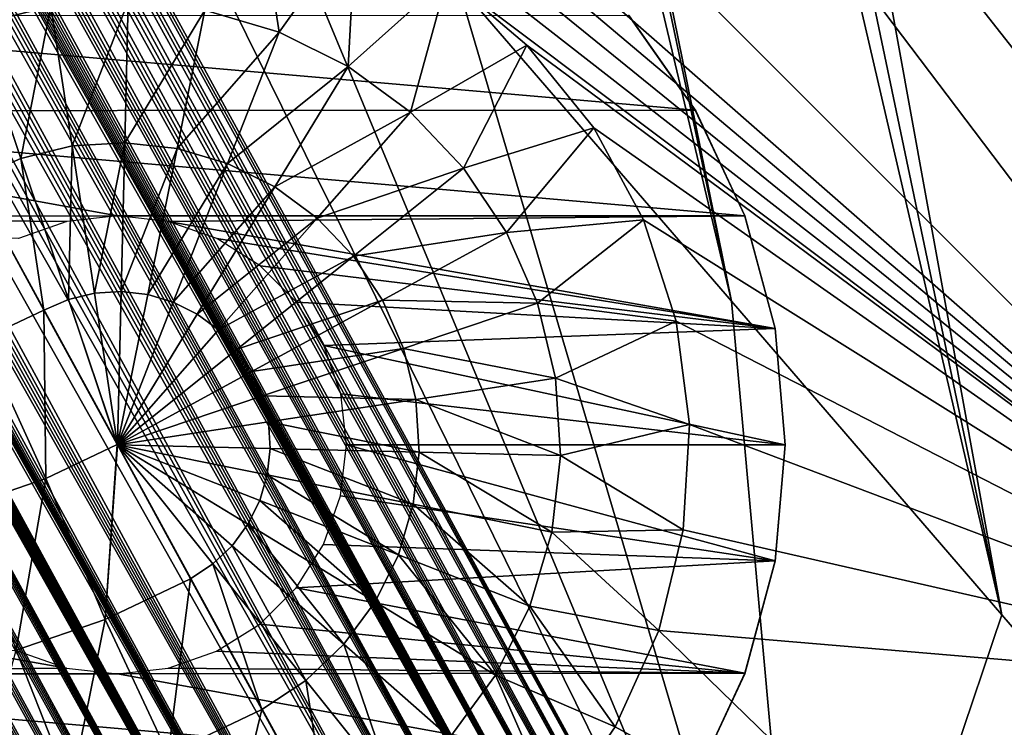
# Model space of a CAD drawing. Header units: millimetres. Extents: x -208 to -25, y 23 to 205.
# Tile 430 of 635: x -134.13 to -131.55, y 144.82 to 146.67. Entities that reach past the tile are written whole.
import ezdxf

# ---------------------------------------------------------------- set-up
doc = ezdxf.new("R2010")
doc.units = ezdxf.units.MM
doc.header["$LTSCALE"] = 65.185185
for name, color, linetype in [('100', 7, 'CONTINUOUS'), ('117', 7, 'CONTINUOUS'), ('133', 7, 'CONTINUOUS'), ('148', 7, 'CONTINUOUS'), ('180', 7, 'CONTINUOUS'), ('182', 7, 'CONTINUOUS'), ('183', 7, 'CONTINUOUS'), ('292', 7, 'CONTINUOUS'), ('293', 7, 'CONTINUOUS'), ('35', 7, 'CONTINUOUS'), ('36', 7, 'CONTINUOUS'), ('37', 7, 'CONTINUOUS'), ('429', 7, 'CONTINUOUS'), ('447', 7, 'CONTINUOUS'), ('484', 7, 'CONTINUOUS')]:
    doc.layers.add(name, color=color, linetype=linetype)

msp = doc.modelspace()

# ---------------------------------------------------------------- linework, layer by layer
at = {"layer": '100', "linetype": 'CONTINUOUS'}
for points in [[(-135.8989, 149.5914, 44.7159), (-135.9268, 149.585, 44.7841), (-132.6695, 143.8037, -168.7054), (-135.8989, 149.5914, 44.7159)], [(-135.8716, 149.5962, 44.638), (-135.8989, 149.5914, 44.7159), (-132.6695, 143.8037, -168.7054), (-135.8716, 149.5962, 44.638)], [(-135.8454, 149.5996, 44.5538), (-135.8716, 149.5962, 44.638), (-132.6695, 143.8037, -168.7054), (-135.8454, 149.5996, 44.5538)], [(-135.8222, 149.6015, 44.4719), (-135.8454, 149.5996, 44.5538), (-132.6695, 143.8037, -168.7054), (-135.8222, 149.6015, 44.4719)], [(-135.7956, 149.6026, 44.3684), (-135.8222, 149.6015, 44.4719), (-132.5644, 143.8172, -168.6448), (-135.7956, 149.6026, 44.3684)], [(-132.5644, 143.8172, -168.6448), (-135.8222, 149.6015, 44.4719), (-132.6695, 143.8037, -168.7054), (-132.5644, 143.8172, -168.6448)], [(-135.7725, 149.6025, 44.2716), (-135.7956, 149.6026, 44.3684), (-132.5644, 143.8172, -168.6448), (-135.7725, 149.6025, 44.2716)], [(-135.7515, 149.6017, 44.1776), (-135.7725, 149.6025, 44.2716), (-132.5644, 143.8172, -168.6448), (-135.7515, 149.6017, 44.1776)], [(-135.7311, 149.6003, 44.0805), (-135.7515, 149.6017, 44.1776), (-132.5644, 143.8172, -168.6448), (-135.7311, 149.6003, 44.0805)], [(-135.7098, 149.5981, 43.9744), (-135.7311, 149.6003, 44.0805), (-132.463, 143.8155, -168.5676), (-135.7098, 149.5981, 43.9744)], [(-132.463, 143.8155, -168.5676), (-135.7311, 149.6003, 44.0805), (-132.5644, 143.8172, -168.6448), (-132.463, 143.8155, -168.5676)], [(-135.6986, 149.5966, 43.9162), (-135.7098, 149.5981, 43.9744), (-132.463, 143.8155, -168.5676), (-135.6986, 149.5966, 43.9162)], [(-135.6867, 149.5949, 43.8535), (-135.6986, 149.5966, 43.9162), (-132.463, 143.8155, -168.5676), (-135.6867, 149.5949, 43.8535)], [(-135.6742, 149.5929, 43.7852), (-135.6867, 149.5949, 43.8535), (-132.463, 143.8155, -168.5676), (-135.6742, 149.5929, 43.7852)], [(-135.6608, 149.5904, 43.7099), (-135.6742, 149.5929, 43.7852), (-132.463, 143.8155, -168.5676), (-135.6608, 149.5904, 43.7099)], [(-135.6462, 149.5874, 43.6258), (-135.6608, 149.5904, 43.7099), (-132.463, 143.8155, -168.5676), (-135.6462, 149.5874, 43.6258)], [(-135.6303, 149.5837, 43.5309), (-135.6462, 149.5874, 43.6258), (-132.463, 143.8155, -168.5676), (-135.6303, 149.5837, 43.5309)], [(-135.9965, 149.5615, 44.8947), (-136.0447, 149.5384, 44.92), (-132.7731, 143.7743, -168.7417), (-135.9965, 149.5615, 44.8947)], [(-135.9577, 149.5759, 44.8435), (-135.9965, 149.5615, 44.8947), (-132.7731, 143.7743, -168.7417), (-135.9577, 149.5759, 44.8435)], [(-135.9268, 149.585, 44.7841), (-135.9577, 149.5759, 44.8435), (-132.7731, 143.7743, -168.7417), (-135.9268, 149.585, 44.7841)], [(-132.6695, 143.8037, -168.7054), (-135.9268, 149.585, 44.7841), (-132.7731, 143.7743, -168.7417), (-132.6695, 143.8037, -168.7054)], [(-135.6127, 149.5793, 43.4223), (-135.6303, 149.5837, 43.5309), (-132.463, 143.8155, -168.5676), (-135.6127, 149.5793, 43.4223)], [(-135.5931, 149.5737, 43.2978), (-135.6127, 149.5793, 43.4223), (-132.463, 143.8155, -168.5676), (-135.5931, 149.5737, 43.2978)], [(-135.5715, 149.567, 43.1555), (-135.5931, 149.5737, 43.2978), (-132.368, 143.8004, -168.4751), (-135.5715, 149.567, 43.1555)], [(-132.368, 143.8004, -168.4751), (-135.5931, 149.5737, 43.2978), (-132.463, 143.8155, -168.5676), (-132.368, 143.8004, -168.4751)], [(-135.5478, 149.5588, 42.9939), (-135.5715, 149.567, 43.1555), (-132.368, 143.8004, -168.4751), (-135.5478, 149.5588, 42.9939)], [(-132.7731, 143.7743, -168.7417), (-136.0447, 149.5384, 44.92), (-132.8736, 143.7324, -168.76), (-132.7731, 143.7743, -168.7417)], [(-135.5222, 149.549, 42.8108), (-135.5478, 149.5588, 42.9939), (-132.368, 143.8004, -168.4751), (-135.5222, 149.549, 42.8108)], [(-135.4943, 149.5373, 42.6039), (-135.5222, 149.549, 42.8108), (-132.368, 143.8004, -168.4751), (-135.4943, 149.5373, 42.6039)], [(-135.4643, 149.5232, 42.3703), (-135.4943, 149.5373, 42.6039), (-132.2795, 143.7735, -168.3725), (-135.4643, 149.5232, 42.3703)], [(-132.2795, 143.7735, -168.3725), (-135.4943, 149.5373, 42.6039), (-132.368, 143.8004, -168.4751), (-132.2795, 143.7735, -168.3725)], [(-135.432, 149.5066, 42.1067), (-135.4643, 149.5232, 42.3703), (-132.2795, 143.7735, -168.3725), (-135.432, 149.5066, 42.1067)], [(-135.3972, 149.4869, 41.8096), (-135.432, 149.5066, 42.1067), (-132.2795, 143.7735, -168.3725), (-135.3972, 149.4869, 41.8096)], [(-135.3601, 149.4636, 41.4753), (-135.3972, 149.4869, 41.8096), (-132.1982, 143.7362, -168.2598), (-135.3601, 149.4636, 41.4753)], [(-132.1982, 143.7362, -168.2598), (-135.3972, 149.4869, 41.8096), (-132.2795, 143.7735, -168.3725), (-132.1982, 143.7362, -168.2598)], [(-135.3207, 149.4364, 41.1001), (-135.3601, 149.4636, 41.4753), (-132.1982, 143.7362, -168.2598), (-135.3207, 149.4364, 41.1001)], [(-135.2786, 149.4042, 40.6764), (-135.3207, 149.4364, 41.1001), (-132.1982, 143.7362, -168.2598), (-135.2786, 149.4042, 40.6764)], [(-135.2364, 149.3685, 40.2254), (-135.2786, 149.4042, 40.6764), (-132.1222, 143.6881, -168.1369), (-135.2364, 149.3685, 40.2254)], [(-132.1222, 143.6881, -168.1369), (-135.2786, 149.4042, 40.6764), (-132.1982, 143.7362, -168.2598), (-132.1222, 143.6881, -168.1369)], [(-135.1981, 149.3328, 39.7911), (-135.2364, 149.3685, 40.2254), (-132.1222, 143.6881, -168.1369), (-135.1981, 149.3328, 39.7911)], [(-135.164, 149.2982, 39.3821), (-135.1981, 149.3328, 39.7911), (-132.0536, 143.63, -168.0037), (-135.164, 149.2982, 39.3821)], [(-132.0536, 143.63, -168.0037), (-135.1981, 149.3328, 39.7911), (-132.1222, 143.6881, -168.1369), (-132.0536, 143.63, -168.0037)], [(-135.1246, 149.2547, 38.8826), (-135.164, 149.2982, 39.3821), (-132.0536, 143.63, -168.0037), (-135.1246, 149.2547, 38.8826)]]:
    msp.add_3dface(points, dxfattribs=at)
at = {"layer": '117', "linetype": 'CONTINUOUS'}
for points in [[(-133.6422, 146.6967, -168.9736), (-133.5053, 147.0119, -168.76), (-133.4479, 146.6395, -168.9736), (-133.6422, 146.6967, -168.9736)], [(-133.5053, 147.0119, -168.76), (-133.2468, 146.9209, -168.76), (-133.4479, 146.6395, -168.9736), (-133.5053, 147.0119, -168.76)], [(-134.2426, 146.6589, -168.9734), (-134.3268, 146.9854, -168.76), (-134.0457, 146.7065, -168.9735), (-134.2426, 146.6589, -168.9734)], [(-133.4479, 146.6395, -168.9736), (-133.2468, 146.9209, -168.76), (-133.2666, 146.5494, -168.9737), (-133.4479, 146.6395, -168.9736)], [(-133.2468, 146.9209, -168.76), (-133.0061, 146.7826, -168.76), (-133.2666, 146.5494, -168.9737), (-133.2468, 146.9209, -168.76)], [(-133.2666, 146.5494, -168.9737), (-133.0061, 146.7826, -168.76), (-133.1036, 146.4293, -168.9738), (-133.2666, 146.5494, -168.9737)], [(-133.0061, 146.7826, -168.76), (-132.7985, 146.605, -168.76), (-133.1036, 146.4293, -168.9738), (-133.0061, 146.7826, -168.76)], [(-134.2426, 146.6589, -168.9734), (-134.0457, 146.7065, -168.9735), (-134.1244, 146.3083, -169.1311), (-134.2426, 146.6589, -168.9734)], [(-134.1244, 146.3083, -169.1311), (-134.0457, 146.7065, -168.9735), (-133.9902, 146.3408, -169.1312), (-134.1244, 146.3083, -169.1311)], [(-134.0457, 146.7065, -168.9735), (-133.8435, 146.7192, -168.9735), (-133.9902, 146.3408, -169.1312), (-134.0457, 146.7065, -168.9735)], [(-133.9902, 146.3408, -169.1312), (-133.8435, 146.7192, -168.9735), (-133.8523, 146.3494, -169.1312), (-133.9902, 146.3408, -169.1312)], [(-133.8435, 146.7192, -168.9735), (-133.6422, 146.6967, -168.9736), (-133.8523, 146.3494, -169.1312), (-133.8435, 146.7192, -168.9735)], [(-133.8523, 146.3494, -169.1312), (-133.6422, 146.6967, -168.9736), (-133.7151, 146.3339, -169.1312), (-133.8523, 146.3494, -169.1312)], [(-133.6422, 146.6967, -168.9736), (-133.4479, 146.6395, -168.9736), (-133.7151, 146.3339, -169.1312), (-133.6422, 146.6967, -168.9736)], [(-134.251, 146.2531, -169.1311), (-134.2426, 146.6589, -168.9734), (-134.1244, 146.3083, -169.1311), (-134.251, 146.2531, -169.1311)], [(-133.7151, 146.3339, -169.1312), (-133.4479, 146.6395, -168.9736), (-133.5827, 146.2949, -169.1313), (-133.7151, 146.3339, -169.1312)], [(-133.4479, 146.6395, -168.9736), (-133.2666, 146.5494, -168.9737), (-133.5827, 146.2949, -169.1313), (-133.4479, 146.6395, -168.9736)], [(-133.1036, 146.4293, -168.9738), (-132.7985, 146.605, -168.76), (-132.964, 146.2827, -168.9738), (-133.1036, 146.4293, -168.9738)], [(-132.7985, 146.605, -168.76), (-132.6228, 146.3882, -168.76), (-132.964, 146.2827, -168.9738), (-132.7985, 146.605, -168.76)], [(-133.5827, 146.2949, -169.1313), (-133.2666, 146.5494, -168.9737), (-133.4591, 146.2335, -169.1313), (-133.5827, 146.2949, -169.1313)], [(-133.2666, 146.5494, -168.9737), (-133.1036, 146.4293, -168.9738), (-133.4591, 146.2335, -169.1313), (-133.2666, 146.5494, -168.9737)], [(-133.4591, 146.2335, -169.1313), (-133.1036, 146.4293, -168.9738), (-133.3481, 146.1516, -169.1314), (-133.4591, 146.2335, -169.1313)], [(-133.1036, 146.4293, -168.9738), (-132.964, 146.2827, -168.9738), (-133.3481, 146.1516, -169.1314), (-133.1036, 146.4293, -168.9738)], [(-132.964, 146.2827, -168.9738), (-132.6228, 146.3882, -168.76), (-132.8519, 146.114, -168.9739), (-132.964, 146.2827, -168.9738)], [(-132.6228, 146.3882, -168.76), (-132.4928, 146.1476, -168.76), (-132.8519, 146.114, -168.9739), (-132.6228, 146.3882, -168.76)], [(-133.9996, 145.9384, -169.2275), (-134.1244, 146.3083, -169.1311), (-133.9902, 146.3408, -169.1312), (-133.9996, 145.9384, -169.2275)], [(-133.9315, 145.9547, -169.2275), (-133.9996, 145.9384, -169.2275), (-133.9902, 146.3408, -169.1312), (-133.9315, 145.9547, -169.2275)], [(-133.9315, 145.9547, -169.2275), (-133.9902, 146.3408, -169.1312), (-133.8523, 146.3494, -169.1312), (-133.9315, 145.9547, -169.2275)], [(-133.8616, 145.959, -169.2275), (-133.9315, 145.9547, -169.2275), (-133.8523, 146.3494, -169.1312), (-133.8616, 145.959, -169.2275)], [(-133.8616, 145.959, -169.2275), (-133.8523, 146.3494, -169.1312), (-133.7151, 146.3339, -169.1312), (-133.8616, 145.959, -169.2275)], [(-133.7921, 145.9511, -169.2275), (-133.8616, 145.959, -169.2275), (-133.7151, 146.3339, -169.1312), (-133.7921, 145.9511, -169.2275)], [(-133.7921, 145.9511, -169.2275), (-133.7151, 146.3339, -169.1312), (-133.5827, 146.2949, -169.1313), (-133.7921, 145.9511, -169.2275)], [(-134.0639, 145.9104, -169.2275), (-134.251, 146.2531, -169.1311), (-134.1244, 146.3083, -169.1311), (-134.0639, 145.9104, -169.2275)], [(-133.9996, 145.9384, -169.2275), (-134.0639, 145.9104, -169.2275), (-134.1244, 146.3083, -169.1311), (-133.9996, 145.9384, -169.2275)], [(-133.725, 145.9313, -169.2276), (-133.7921, 145.9511, -169.2275), (-133.5827, 146.2949, -169.1313), (-133.725, 145.9313, -169.2276)], [(-133.725, 145.9313, -169.2276), (-133.5827, 146.2949, -169.1313), (-133.4591, 146.2335, -169.1313), (-133.725, 145.9313, -169.2276)], [(-133.3481, 146.1516, -169.1314), (-132.964, 146.2827, -168.9738), (-133.253, 146.0517, -169.1314), (-133.3481, 146.1516, -169.1314)], [(-132.964, 146.2827, -168.9738), (-132.8519, 146.114, -168.9739), (-133.253, 146.0517, -169.1314), (-132.964, 146.2827, -168.9738)], [(-133.6624, 145.9001, -169.2276), (-133.725, 145.9313, -169.2276), (-133.4591, 146.2335, -169.1313), (-133.6624, 145.9001, -169.2276)], [(-133.6624, 145.9001, -169.2276), (-133.4591, 146.2335, -169.1313), (-133.3481, 146.1516, -169.1314), (-133.6624, 145.9001, -169.2276)], [(-133.6061, 145.8585, -169.2276), (-133.6624, 145.9001, -169.2276), (-133.3481, 146.1516, -169.1314), (-133.6061, 145.8585, -169.2276)], [(-133.6061, 145.8585, -169.2276), (-133.3481, 146.1516, -169.1314), (-133.253, 146.0517, -169.1314), (-133.6061, 145.8585, -169.2276)], [(-132.8519, 146.114, -168.9739), (-132.4928, 146.1476, -168.76), (-132.7709, 145.9285, -168.974), (-132.8519, 146.114, -168.9739)], [(-132.4928, 146.1476, -168.76), (-132.4074, 145.8815, -168.76), (-132.7709, 145.9285, -168.974), (-132.4928, 146.1476, -168.76)], [(-133.253, 146.0517, -169.1314), (-132.8519, 146.114, -168.9739), (-133.1767, 145.9367, -169.1315), (-133.253, 146.0517, -169.1314)], [(-132.8519, 146.114, -168.9739), (-132.7709, 145.9285, -168.974), (-133.1767, 145.9367, -169.1315), (-132.8519, 146.114, -168.9739)], [(-133.558, 145.8079, -169.2276), (-133.6061, 145.8585, -169.2276), (-133.253, 146.0517, -169.1314), (-133.558, 145.8079, -169.2276)], [(-133.558, 145.8079, -169.2276), (-133.253, 146.0517, -169.1314), (-133.1767, 145.9367, -169.1315), (-133.558, 145.8079, -169.2276)], [(-133.9315, 145.9547, -169.2275), (-133.8712, 145.5575, -169.26), (-133.9996, 145.9384, -169.2275), (-133.9315, 145.9547, -169.2275)], [(-133.8616, 145.959, -169.2275), (-133.8712, 145.5575, -169.26), (-133.9315, 145.9547, -169.2275), (-133.8616, 145.959, -169.2275)], [(-133.7921, 145.9511, -169.2275), (-133.8712, 145.5575, -169.26), (-133.8616, 145.959, -169.2275), (-133.7921, 145.9511, -169.2275)], [(-133.725, 145.9313, -169.2276), (-133.8712, 145.5575, -169.26), (-133.7921, 145.9511, -169.2275), (-133.725, 145.9313, -169.2276)], [(-134.0639, 145.9104, -169.2275), (-133.9996, 145.9384, -169.2275), (-133.8718, 145.5586, -169.26), (-134.0639, 145.9104, -169.2275)], [(-133.9996, 145.9384, -169.2275), (-133.8712, 145.5575, -169.26), (-133.8718, 145.5586, -169.26), (-133.9996, 145.9384, -169.2275)], [(-133.6624, 145.9001, -169.2276), (-133.8712, 145.5575, -169.26), (-133.725, 145.9313, -169.2276), (-133.6624, 145.9001, -169.2276)], [(-133.5194, 145.7496, -169.2277), (-133.558, 145.8079, -169.2276), (-133.1767, 145.9367, -169.1315), (-133.5194, 145.7496, -169.2277)], [(-133.5194, 145.7496, -169.2277), (-133.1767, 145.9367, -169.1315), (-133.1215, 145.8103, -169.1315), (-133.5194, 145.7496, -169.2277)], [(-133.1767, 145.9367, -169.1315), (-132.7709, 145.9285, -168.974), (-133.1215, 145.8103, -169.1315), (-133.1767, 145.9367, -169.1315)], [(-132.7709, 145.9285, -168.974), (-132.7233, 145.7318, -168.974), (-133.1215, 145.8103, -169.1315), (-132.7709, 145.9285, -168.974)], [(-132.7709, 145.9285, -168.974), (-132.4074, 145.8815, -168.76), (-132.7233, 145.7318, -168.974), (-132.7709, 145.9285, -168.974)], [(-133.6061, 145.8585, -169.2276), (-133.8712, 145.5575, -169.26), (-133.6624, 145.9001, -169.2276), (-133.6061, 145.8585, -169.2276)], [(-132.4074, 145.8815, -168.76), (-132.3723, 145.611, -168.76), (-132.7233, 145.7318, -168.974), (-132.4074, 145.8815, -168.76)], [(-133.558, 145.8079, -169.2276), (-133.8712, 145.5575, -169.26), (-133.6061, 145.8585, -169.2276), (-133.558, 145.8079, -169.2276)], [(-133.5194, 145.7496, -169.2277), (-133.8712, 145.5575, -169.26), (-133.558, 145.8079, -169.2276), (-133.5194, 145.7496, -169.2277)], [(-133.4915, 145.6855, -169.2277), (-133.5194, 145.7496, -169.2277), (-133.1215, 145.8103, -169.1315), (-133.4915, 145.6855, -169.2277)], [(-133.4915, 145.6855, -169.2277), (-133.1215, 145.8103, -169.1315), (-133.0891, 145.6763, -169.1315), (-133.4915, 145.6855, -169.2277)], [(-133.1215, 145.8103, -169.1315), (-132.7233, 145.7318, -168.974), (-133.0891, 145.6763, -169.1315), (-133.1215, 145.8103, -169.1315)], [(-133.4915, 145.6855, -169.2277), (-133.8712, 145.5575, -169.26), (-133.5194, 145.7496, -169.2277), (-133.4915, 145.6855, -169.2277)], [(-132.7233, 145.7318, -168.974), (-132.7106, 145.5298, -168.9741), (-133.0891, 145.6763, -169.1315), (-132.7233, 145.7318, -168.974)], [(-132.7233, 145.7318, -168.974), (-132.3723, 145.611, -168.76), (-132.7106, 145.5298, -168.9741), (-132.7233, 145.7318, -168.974)], [(-133.4752, 145.6176, -169.2277), (-133.8712, 145.5575, -169.26), (-133.4915, 145.6855, -169.2277), (-133.4752, 145.6176, -169.2277)], [(-133.4752, 145.6176, -169.2277), (-133.4915, 145.6855, -169.2277), (-133.0891, 145.6763, -169.1315), (-133.4752, 145.6176, -169.2277)], [(-133.4752, 145.6176, -169.2277), (-133.0891, 145.6763, -169.1315), (-133.0805, 145.5387, -169.1316), (-133.4752, 145.6176, -169.2277)], [(-133.0891, 145.6763, -169.1315), (-132.7106, 145.5298, -168.9741), (-133.0805, 145.5387, -169.1316), (-133.0891, 145.6763, -169.1315)], [(-133.4709, 145.548, -169.2277), (-133.8712, 145.5575, -169.26), (-133.4752, 145.6176, -169.2277), (-133.4709, 145.548, -169.2277)], [(-133.4709, 145.548, -169.2277), (-133.4752, 145.6176, -169.2277), (-133.0805, 145.5387, -169.1316), (-133.4709, 145.548, -169.2277)], [(-132.3723, 145.611, -168.76), (-132.3883, 145.3351, -168.76), (-132.7106, 145.5298, -168.9741), (-132.3723, 145.611, -168.76)], [(-133.6797, 145.2067, -169.2278), (-133.8712, 145.5575, -169.26), (-133.6216, 145.2452, -169.2278), (-133.6797, 145.2067, -169.2278)], [(-133.6216, 145.2452, -169.2278), (-133.8712, 145.5575, -169.26), (-133.5711, 145.2932, -169.2278), (-133.6216, 145.2452, -169.2278)], [(-133.5711, 145.2932, -169.2278), (-133.8712, 145.5575, -169.26), (-133.5296, 145.3493, -169.2278), (-133.5711, 145.2932, -169.2278)], [(-133.5296, 145.3493, -169.2278), (-133.8712, 145.5575, -169.26), (-133.4985, 145.4117, -169.2278), (-133.5296, 145.3493, -169.2278)], [(-133.4985, 145.4117, -169.2278), (-133.8712, 145.5575, -169.26), (-133.4787, 145.4786, -169.2277), (-133.4985, 145.4117, -169.2278)], [(-133.4787, 145.4786, -169.2277), (-133.8712, 145.5575, -169.26), (-133.4709, 145.548, -169.2277), (-133.4787, 145.4786, -169.2277)], [(-133.4787, 145.4786, -169.2277), (-133.4709, 145.548, -169.2277), (-133.0959, 145.4017, -169.1316), (-133.4787, 145.4786, -169.2277)], [(-133.4709, 145.548, -169.2277), (-133.0805, 145.5387, -169.1316), (-133.0959, 145.4017, -169.1316), (-133.4709, 145.548, -169.2277)], [(-133.0805, 145.5387, -169.1316), (-132.7331, 145.3287, -168.9741), (-133.0959, 145.4017, -169.1316), (-133.0805, 145.5387, -169.1316)], [(-132.7106, 145.5298, -168.9741), (-132.7331, 145.3287, -168.9741), (-133.0805, 145.5387, -169.1316), (-132.7106, 145.5298, -168.9741)], [(-132.7106, 145.5298, -168.9741), (-132.3883, 145.3351, -168.76), (-132.7331, 145.3287, -168.9741), (-132.7106, 145.5298, -168.9741)], [(-133.4985, 145.4117, -169.2278), (-133.4787, 145.4786, -169.2277), (-133.1349, 145.2694, -169.1317), (-133.4985, 145.4117, -169.2278)], [(-133.4787, 145.4786, -169.2277), (-133.0959, 145.4017, -169.1316), (-133.1349, 145.2694, -169.1317), (-133.4787, 145.4786, -169.2277)], [(-133.5296, 145.3493, -169.2278), (-133.4985, 145.4117, -169.2278), (-133.1962, 145.146, -169.1317), (-133.5296, 145.3493, -169.2278)], [(-133.4985, 145.4117, -169.2278), (-133.1349, 145.2694, -169.1317), (-133.1962, 145.146, -169.1317), (-133.4985, 145.4117, -169.2278)], [(-133.0959, 145.4017, -169.1316), (-132.7903, 145.1346, -168.9742), (-133.1349, 145.2694, -169.1317), (-133.0959, 145.4017, -169.1316)], [(-132.7331, 145.3287, -168.9741), (-132.7903, 145.1346, -168.9742), (-133.0959, 145.4017, -169.1316), (-132.7331, 145.3287, -168.9741)], [(-133.5711, 145.2932, -169.2278), (-133.5296, 145.3493, -169.2278), (-133.278, 145.0351, -169.1318), (-133.5711, 145.2932, -169.2278)], [(-133.5296, 145.3493, -169.2278), (-133.1962, 145.146, -169.1317), (-133.278, 145.0351, -169.1318), (-133.5296, 145.3493, -169.2278)], [(-132.3883, 145.3351, -168.76), (-132.4526, 145.0707, -168.76), (-132.7331, 145.3287, -168.9741), (-132.3883, 145.3351, -168.76)], [(-132.7331, 145.3287, -168.9741), (-132.4526, 145.0707, -168.76), (-132.7903, 145.1346, -168.9742), (-132.7331, 145.3287, -168.9741)], [(-133.6216, 145.2452, -169.2278), (-133.5711, 145.2932, -169.2278), (-133.3778, 144.9402, -169.1318), (-133.6216, 145.2452, -169.2278)], [(-133.5711, 145.2932, -169.2278), (-133.278, 145.0351, -169.1318), (-133.3778, 144.9402, -169.1318), (-133.5711, 145.2932, -169.2278)], [(-133.1349, 145.2694, -169.1317), (-132.8802, 144.9534, -168.9743), (-133.1962, 145.146, -169.1317), (-133.1349, 145.2694, -169.1317)], [(-132.7903, 145.1346, -168.9742), (-132.8802, 144.9534, -168.9743), (-133.1349, 145.2694, -169.1317), (-132.7903, 145.1346, -168.9742)], [(-133.6797, 145.2067, -169.2278), (-133.6216, 145.2452, -169.2278), (-133.4925, 144.864, -169.1318), (-133.6797, 145.2067, -169.2278)], [(-133.4925, 144.864, -169.1318), (-133.6216, 145.2452, -169.2278), (-133.3778, 144.9402, -169.1318), (-133.4925, 144.864, -169.1318)], [(-133.1962, 145.146, -169.1317), (-133.0003, 144.7906, -168.9743), (-133.278, 145.0351, -169.1318), (-133.1962, 145.146, -169.1317)], [(-132.8802, 144.9534, -168.9743), (-133.0003, 144.7906, -168.9743), (-133.1962, 145.146, -169.1317), (-132.8802, 144.9534, -168.9743)], [(-132.7903, 145.1346, -168.9742), (-132.5666, 144.8185, -168.76), (-132.8802, 144.9534, -168.9743), (-132.7903, 145.1346, -168.9742)], [(-132.4526, 145.0707, -168.76), (-132.5666, 144.8185, -168.76), (-132.7903, 145.1346, -168.9742), (-132.4526, 145.0707, -168.76)], [(-133.278, 145.0351, -169.1318), (-133.1467, 144.6511, -168.9744), (-133.3778, 144.9402, -169.1318), (-133.278, 145.0351, -169.1318)], [(-133.0003, 144.7906, -168.9743), (-133.1467, 144.6511, -168.9744), (-133.278, 145.0351, -169.1318), (-133.0003, 144.7906, -168.9743)], [(-132.8802, 144.9534, -168.9743), (-132.7228, 144.5928, -168.76), (-133.0003, 144.7906, -168.9743), (-132.8802, 144.9534, -168.9743)], [(-132.5666, 144.8185, -168.76), (-132.7228, 144.5928, -168.76), (-132.8802, 144.9534, -168.9743), (-132.5666, 144.8185, -168.76)], [(-133.3152, 144.5391, -168.9744), (-133.4925, 144.864, -169.1318), (-133.3778, 144.9402, -169.1318), (-133.3152, 144.5391, -168.9744)], [(-133.1467, 144.6511, -168.9744), (-133.3152, 144.5391, -168.9744), (-133.3778, 144.9402, -169.1318), (-133.1467, 144.6511, -168.9744)]]:
    msp.add_3dface(points, dxfattribs=at)
at = {"layer": '133', "linetype": 'CONTINUOUS'}
msp.add_3dface([(-131.7037, 144.342, -168.76), (-130.5107, 144.9062, -168.76), (-130.1733, 141.7981, -164.0611), (-131.7037, 144.342, -168.76)], dxfattribs=at)
at = {"layer": '148', "linetype": 'CONTINUOUS'}
for points in [[(-134.251, 146.2531, -169.1311), (-134.0639, 145.9104, -169.2275), (-134.2258, 145.8346, -169.2192), (-134.251, 146.2531, -169.1311)], [(-134.0639, 145.9104, -169.2275), (-134.0594, 145.4693, -169.2513), (-134.2258, 145.8346, -169.2192), (-134.0639, 145.9104, -169.2275)], [(-134.0639, 145.9104, -169.2275), (-133.8718, 145.5586, -169.26), (-134.0594, 145.4693, -169.2513), (-134.0639, 145.9104, -169.2275)], [(-134.0594, 145.4693, -169.2513), (-134.2545, 145.402, -169.2255), (-134.2258, 145.8346, -169.2192), (-134.0594, 145.4693, -169.2513)], [(-133.8718, 145.5586, -169.26), (-133.9039, 145.1, -169.2176), (-134.0594, 145.4693, -169.2513), (-133.8718, 145.5586, -169.26)], [(-133.8718, 145.5586, -169.26), (-133.8712, 145.5575, -169.26), (-133.9039, 145.1, -169.2176), (-133.8718, 145.5586, -169.26)], [(-133.8712, 145.5575, -169.26), (-133.6797, 145.2067, -169.2278), (-133.9039, 145.1, -169.2176), (-133.8712, 145.5575, -169.26)], [(-134.0594, 145.4693, -169.2513), (-134.137, 145.0193, -169.1869), (-134.2545, 145.402, -169.2255), (-134.0594, 145.4693, -169.2513)], [(-133.9039, 145.1, -169.2176), (-134.137, 145.0193, -169.1869), (-134.0594, 145.4693, -169.2513), (-133.9039, 145.1, -169.2176)], [(-133.6797, 145.2067, -169.2278), (-133.7381, 144.7464, -169.121), (-133.9039, 145.1, -169.2176), (-133.6797, 145.2067, -169.2278)], [(-133.6797, 145.2067, -169.2278), (-133.4925, 144.864, -169.1318), (-133.7381, 144.7464, -169.121), (-133.6797, 145.2067, -169.2278)], [(-133.9039, 145.1, -169.2176), (-133.9931, 144.6562, -169.0887), (-134.137, 145.0193, -169.1869), (-133.9039, 145.1, -169.2176)], [(-133.7381, 144.7464, -169.121), (-133.9931, 144.6562, -169.0887), (-133.9039, 145.1, -169.2176), (-133.7381, 144.7464, -169.121)], [(-133.9931, 144.6562, -169.0887), (-134.2532, 144.5951, -169.0355), (-134.137, 145.0193, -169.1869), (-133.9931, 144.6562, -169.0887)], [(-133.4925, 144.864, -169.1318), (-133.6041, 144.4021, -168.9608), (-133.7381, 144.7464, -169.121), (-133.4925, 144.864, -169.1318)], [(-133.4925, 144.864, -169.1318), (-133.3152, 144.5391, -168.9744), (-133.6041, 144.4021, -168.9608), (-133.4925, 144.864, -169.1318)]]:
    msp.add_3dface(points, dxfattribs=at)
at = {"layer": '180', "linetype": 'CONTINUOUS'}
for points in [[(-125.6759, 146.586, -13.4178), (-125.6781, 147.6619, -4.3663), (-132.9487, 159.8036, -12.1137), (-125.6759, 146.586, -13.4178)], [(-132.3445, 158.1822, -16.39), (-125.6759, 146.586, -13.4178), (-132.9487, 159.8036, -12.1137), (-132.3445, 158.1822, -16.39)], [(-132.3016, 158.0671, -16.6934), (-125.6759, 146.586, -13.4178), (-132.3445, 158.1822, -16.39), (-132.3016, 158.0671, -16.6934)], [(-131.6527, 156.3282, -21.2749), (-125.6759, 146.586, -13.4178), (-132.3016, 158.0671, -16.6934), (-131.6527, 156.3282, -21.2749)], [(-125.674, 145.5838, -21.8216), (-125.6759, 146.586, -13.4178), (-131.6527, 156.3282, -21.2749), (-125.674, 145.5838, -21.8216)], [(-131.0534, 154.7218, -25.5214), (-125.674, 145.5838, -21.8216), (-131.6527, 156.3282, -21.2749), (-131.0534, 154.7218, -25.5214)]]:
    msp.add_3dface(points, dxfattribs=at)
at = {"layer": '182', "linetype": 'CONTINUOUS'}
for points in [[(-132.8736, 143.7324, -168.76), (-136.0447, 149.5384, 44.92), (-136.1168, 149.4907, 44.8566), (-132.8736, 143.7324, -168.76)], [(-132.965, 143.6695, -168.7416), (-136.1168, 149.4907, 44.8566), (-136.1397, 149.4716, 44.8061), (-132.965, 143.6695, -168.7416)], [(-132.965, 143.6695, -168.7416), (-132.8736, 143.7324, -168.76), (-136.1168, 149.4907, 44.8566), (-132.965, 143.6695, -168.7416)], [(-132.965, 143.6695, -168.7416), (-136.1397, 149.4716, 44.8061), (-136.157, 149.4556, 44.7551), (-132.965, 143.6695, -168.7416)], [(-132.965, 143.6695, -168.7416), (-136.1741, 149.4382, 44.6938), (-136.1903, 149.4202, 44.623), (-132.965, 143.6695, -168.7416)], [(-132.965, 143.6695, -168.7416), (-136.157, 149.4556, 44.7551), (-136.1741, 149.4382, 44.6938), (-132.965, 143.6695, -168.7416)], [(-132.965, 143.6695, -168.7416), (-136.1903, 149.4202, 44.623), (-136.2057, 149.4016, 44.5441), (-132.965, 143.6695, -168.7416)], [(-133.0457, 143.5982, -168.7053), (-136.2194, 149.3836, 44.4634), (-136.2299, 149.3688, 44.3934), (-133.0457, 143.5982, -168.7053)], [(-133.0457, 143.5982, -168.7053), (-136.2057, 149.4016, 44.5441), (-136.2194, 149.3836, 44.4634), (-133.0457, 143.5982, -168.7053)], [(-133.0457, 143.5982, -168.7053), (-132.965, 143.6695, -168.7416), (-136.2057, 149.4016, 44.5441), (-133.0457, 143.5982, -168.7053)], [(-133.0457, 143.5982, -168.7053), (-136.2379, 149.3567, 44.3348), (-136.2449, 149.3457, 44.2793), (-133.0457, 143.5982, -168.7053)], [(-133.0457, 143.5982, -168.7053), (-136.2299, 149.3688, 44.3934), (-136.2379, 149.3567, 44.3348), (-133.0457, 143.5982, -168.7053)], [(-133.0457, 143.5982, -168.7053), (-136.2513, 149.335, 44.2245), (-136.2573, 149.3247, 44.1705), (-133.0457, 143.5982, -168.7053)], [(-133.0457, 143.5982, -168.7053), (-136.2449, 149.3457, 44.2793), (-136.2513, 149.335, 44.2245), (-133.0457, 143.5982, -168.7053)], [(-133.114, 143.5171, -168.6447), (-136.2681, 149.3049, 44.0631), (-136.273, 149.2951, 44.0091), (-133.114, 143.5171, -168.6447)], [(-133.0457, 143.5982, -168.7053), (-136.2573, 149.3247, 44.1705), (-136.2681, 149.3049, 44.0631), (-133.0457, 143.5982, -168.7053)], [(-133.114, 143.5171, -168.6447), (-133.0457, 143.5982, -168.7053), (-136.2681, 149.3049, 44.0631), (-133.114, 143.5171, -168.6447)], [(-133.114, 143.5171, -168.6447), (-136.2778, 149.2854, 43.9542), (-136.2824, 149.2755, 43.8981), (-133.114, 143.5171, -168.6447)], [(-133.114, 143.5171, -168.6447), (-136.273, 149.2951, 44.0091), (-136.2778, 149.2854, 43.9542), (-133.114, 143.5171, -168.6447)], [(-133.114, 143.5171, -168.6447), (-136.2913, 149.2552, 43.7792), (-136.2957, 149.2444, 43.7151), (-133.114, 143.5171, -168.6447)], [(-133.114, 143.5171, -168.6447), (-136.2869, 149.2655, 43.84), (-136.2913, 149.2552, 43.7792), (-133.114, 143.5171, -168.6447)], [(-133.114, 143.5171, -168.6447), (-136.2824, 149.2755, 43.8981), (-136.2869, 149.2655, 43.84), (-133.114, 143.5171, -168.6447)], [(-133.114, 143.5171, -168.6447), (-136.3001, 149.2332, 43.6472), (-136.3045, 149.2213, 43.5743), (-133.114, 143.5171, -168.6447)], [(-133.114, 143.5171, -168.6447), (-136.2957, 149.2444, 43.7151), (-136.3001, 149.2332, 43.6472), (-133.114, 143.5171, -168.6447)], [(-133.114, 143.5171, -168.6447), (-136.309, 149.2086, 43.4954), (-136.3134, 149.1949, 43.4092), (-133.114, 143.5171, -168.6447)], [(-133.114, 143.5171, -168.6447), (-136.3045, 149.2213, 43.5743), (-136.309, 149.2086, 43.4954), (-133.114, 143.5171, -168.6447)], [(-133.1673, 143.4309, -168.5675), (-136.318, 149.18, 43.3141), (-136.3226, 149.1636, 43.2076), (-133.1673, 143.4309, -168.5675)], [(-133.1673, 143.4309, -168.5675), (-136.3134, 149.1949, 43.4092), (-136.318, 149.18, 43.3141), (-133.1673, 143.4309, -168.5675)], [(-133.1673, 143.4309, -168.5675), (-133.114, 143.5171, -168.6447), (-136.3134, 149.1949, 43.4092), (-133.1673, 143.4309, -168.5675)], [(-133.1673, 143.4309, -168.5675), (-136.3226, 149.1636, 43.2076), (-136.3273, 149.1454, 43.0877), (-133.1673, 143.4309, -168.5675)], [(-133.1673, 143.4309, -168.5675), (-136.332, 149.1254, 42.9532), (-136.3365, 149.1033, 42.8029), (-133.1673, 143.4309, -168.5675)], [(-133.1673, 143.4309, -168.5675), (-136.3273, 149.1454, 43.0877), (-136.332, 149.1254, 42.9532), (-133.1673, 143.4309, -168.5675)], [(-133.206, 143.3428, -168.4749), (-136.3365, 149.1033, 42.8029), (-136.3407, 149.0792, 42.6358), (-133.206, 143.3428, -168.4749)], [(-133.206, 143.3428, -168.4749), (-133.1673, 143.4309, -168.5675), (-136.3365, 149.1033, 42.8029), (-133.206, 143.3428, -168.4749)], [(-133.206, 143.3428, -168.4749), (-136.3407, 149.0792, 42.6358), (-136.3445, 149.053, 42.4502), (-133.206, 143.3428, -168.4749)], [(-133.206, 143.3428, -168.4749), (-136.3445, 149.053, 42.4502), (-136.3477, 149.0244, 42.2441), (-133.206, 143.3428, -168.4749)], [(-133.206, 143.3428, -168.4749), (-136.3477, 149.0244, 42.2441), (-136.3502, 148.9932, 42.0156), (-133.206, 143.3428, -168.4749)], [(-133.2312, 143.2538, -168.3724), (-136.3502, 148.9932, 42.0156), (-136.3517, 148.9595, 41.7623), (-133.2312, 143.2538, -168.3724)], [(-133.2312, 143.2538, -168.3724), (-133.206, 143.3428, -168.4749), (-136.3502, 148.9932, 42.0156), (-133.2312, 143.2538, -168.3724)], [(-133.2312, 143.2538, -168.3724), (-136.3517, 148.9595, 41.7623), (-136.3521, 148.9228, 41.4816), (-133.2312, 143.2538, -168.3724)], [(-133.2312, 143.2538, -168.3724), (-136.3521, 148.9228, 41.4816), (-136.3509, 148.883, 41.171), (-133.2312, 143.2538, -168.3724)], [(-133.2438, 143.1653, -168.2598), (-133.2312, 143.2538, -168.3724), (-136.3509, 148.883, 41.171), (-133.2438, 143.1653, -168.2598)], [(-133.2438, 143.1653, -168.2598), (-136.3509, 148.883, 41.171), (-136.3479, 148.8399, 40.8275), (-133.2438, 143.1653, -168.2598)], [(-133.2438, 143.1653, -168.2598), (-136.3479, 148.8399, 40.8275), (-136.3428, 148.7935, 40.4492), (-133.2438, 143.1653, -168.2598)], [(-133.2438, 143.1653, -168.2598), (-136.3428, 148.7935, 40.4492), (-136.3358, 148.7478, 40.0683), (-133.2438, 143.1653, -168.2598)], [(-133.2443, 143.0753, -168.1369), (-133.2438, 143.1653, -168.2598), (-136.3358, 148.7478, 40.0683), (-133.2443, 143.0753, -168.1369)], [(-133.2443, 143.0753, -168.1369), (-136.3358, 148.7478, 40.0683), (-136.3276, 148.7052, 39.7069), (-133.2443, 143.0753, -168.1369)], [(-133.2443, 143.0753, -168.1369), (-136.3276, 148.7052, 39.7069), (-136.3175, 148.6619, 39.3317), (-133.2443, 143.0753, -168.1369)], [(-133.2443, 143.0753, -168.1369), (-136.3175, 148.6619, 39.3317), (-136.3036, 148.611, 38.8825), (-133.2443, 143.0753, -168.1369)], [(-133.2326, 142.9863, -168.0037), (-133.2443, 143.0753, -168.1369), (-136.3036, 148.611, 38.8825), (-133.2326, 142.9863, -168.0037)]]:
    msp.add_3dface(points, dxfattribs=at)
at = {"layer": '183', "linetype": 'CONTINUOUS'}
for points in [[(-133.9976, 140.8213, -29.6216), (-134.2622, 141.7178, -21.8216), (-141.8928, 148.8292, -25.9586), (-133.9976, 140.8213, -29.6216)], [(-140.7671, 147.3239, -30.6441), (-133.9976, 140.8213, -29.6216), (-141.8928, 148.8292, -25.9586), (-140.7671, 147.3239, -30.6441)], [(-139.7989, 146.03, -34.6786), (-133.9976, 140.8213, -29.6216), (-140.7671, 147.3239, -30.6441), (-139.7989, 146.03, -34.6786)], [(-139.6781, 145.8688, -35.181), (-133.9976, 140.8213, -29.6216), (-139.7989, 146.03, -34.6786), (-139.6781, 145.8688, -35.181)], [(-133.7523, 139.989, -36.8206), (-133.9976, 140.8213, -29.6216), (-139.6781, 145.8688, -35.181), (-133.7523, 139.989, -36.8206)], [(-138.6563, 144.5023, -39.4681), (-133.7523, 139.989, -36.8206), (-139.6781, 145.8688, -35.181), (-138.6563, 144.5023, -39.4681)]]:
    msp.add_3dface(points, dxfattribs=at)
at = {"layer": '292', "linetype": 'CONTINUOUS'}
for points in [[(-132.1982, 137.9129, -160.266), (-132.7083, 140.414, -164.0611), (-136.3036, 148.611, 38.8825), (-132.1982, 137.9129, -160.266)], [(-132.1982, 137.9129, -160.266), (-136.3036, 148.611, 38.8825), (-135.9038, 147.2625, 26.9537), (-132.1982, 137.9129, -160.266)], [(-132.7083, 140.414, -164.0611), (-133.2326, 142.9863, -168.0037), (-136.3036, 148.611, 38.8825), (-132.7083, 140.414, -164.0611)], [(-132.1982, 137.9129, -160.266), (-135.9038, 147.2625, 26.9537), (-135.5288, 145.9975, 15.78), (-132.1982, 137.9129, -160.266)], [(-132.1982, 137.9129, -160.266), (-135.5288, 145.9975, 15.78), (-135.1787, 144.8157, 5.3583), (-132.1982, 137.9129, -160.266)]]:
    msp.add_3dface(points, dxfattribs=at)
at = {"layer": '293', "linetype": 'CONTINUOUS'}
for points in [[(-135.1246, 149.2547, 38.8826), (-132.0536, 143.63, -168.0037), (-134.4273, 148.4455, 29.8217), (-135.1246, 149.2547, 38.8826)], [(-134.4273, 148.4455, 29.8217), (-132.0536, 143.63, -168.0037), (-133.7116, 147.615, 20.5332), (-134.4273, 148.4455, 29.8217)], [(-133.7116, 147.615, 20.5332), (-132.0536, 143.63, -168.0037), (-132.979, 146.7652, 11.0378), (-133.7116, 147.615, 20.5332)], [(-132.979, 146.7652, 11.0378), (-132.0536, 143.63, -168.0037), (-132.262, 145.9337, 1.7622), (-132.979, 146.7652, 11.0378)], [(-132.262, 145.9337, 1.7622), (-132.0536, 143.63, -168.0037), (-131.5533, 145.112, -7.3848), (-132.262, 145.9337, 1.7622)], [(-131.5533, 145.112, -7.3848), (-132.0536, 143.63, -168.0037), (-130.8561, 144.304, -16.3578), (-131.5533, 145.112, -7.3848)]]:
    msp.add_3dface(points, dxfattribs=at)
at = {"layer": '35', "linetype": 'CONTINUOUS'}
for points in [[(-132.148, 145.2527, -168.76), (-132.1212, 145.5575, -169.56), (-132.1212, 145.5575, -168.76), (-132.148, 145.2527, -168.76)], [(-132.1478, 145.2535, -169.56), (-132.1212, 145.5575, -169.56), (-132.148, 145.2527, -168.76), (-132.1478, 145.2535, -169.56)], [(-132.2275, 144.957, -168.76), (-132.2269, 144.9586, -169.56), (-132.148, 145.2527, -168.76), (-132.2275, 144.957, -168.76)], [(-132.2269, 144.9586, -169.56), (-132.1478, 145.2535, -169.56), (-132.148, 145.2527, -168.76), (-132.2269, 144.9586, -169.56)], [(-132.3569, 144.6804, -168.76), (-132.3558, 144.6823, -169.56), (-132.2275, 144.957, -168.76), (-132.3569, 144.6804, -168.76)], [(-132.3558, 144.6823, -169.56), (-132.2269, 144.9586, -169.56), (-132.2275, 144.957, -168.76), (-132.3558, 144.6823, -169.56)]]:
    msp.add_3dface(points, dxfattribs=at)
at = {"layer": '36', "linetype": 'CONTINUOUS'}
for points in [[(-132.5321, 146.6841, -169.56), (-132.5306, 146.6823, -168.76), (-132.3569, 146.4346, -169.56), (-132.5321, 146.6841, -169.56)], [(-132.5306, 146.6823, -168.76), (-132.3558, 146.4327, -168.76), (-132.3569, 146.4346, -169.56), (-132.5306, 146.6823, -168.76)], [(-132.3569, 146.4346, -169.56), (-132.3558, 146.4327, -168.76), (-132.2275, 146.158, -169.56), (-132.3569, 146.4346, -169.56)], [(-132.3558, 146.4327, -168.76), (-132.2269, 146.1565, -168.76), (-132.2275, 146.158, -169.56), (-132.3558, 146.4327, -168.76)], [(-132.2275, 146.158, -169.56), (-132.2269, 146.1565, -168.76), (-132.148, 145.8622, -169.56), (-132.2275, 146.158, -169.56)], [(-132.2269, 146.1565, -168.76), (-132.1478, 145.8616, -168.76), (-132.148, 145.8622, -169.56), (-132.2269, 146.1565, -168.76)], [(-132.1212, 145.5575, -168.76), (-132.1212, 145.5575, -169.56), (-132.148, 145.8622, -169.56), (-132.1212, 145.5575, -168.76)], [(-132.1478, 145.8616, -168.76), (-132.1212, 145.5575, -168.76), (-132.148, 145.8622, -169.56), (-132.1478, 145.8616, -168.76)]]:
    msp.add_3dface(points, dxfattribs=at)
at = {"layer": '37', "linetype": 'CONTINUOUS'}
for points in [[(-135.3867, 146.4327, -169.56), (-135.2118, 146.6824, -169.56), (-132.3569, 146.4346, -169.56), (-135.3867, 146.4327, -169.56)], [(-135.2118, 146.6824, -169.56), (-132.5321, 146.6841, -169.56), (-132.3569, 146.4346, -169.56), (-135.2118, 146.6824, -169.56)], [(-135.5155, 146.1565, -169.56), (-135.3867, 146.4327, -169.56), (-133.8712, 146.1575, -169.56), (-135.5155, 146.1565, -169.56)], [(-135.3867, 146.4327, -169.56), (-132.3569, 146.4346, -169.56), (-132.2275, 146.158, -169.56), (-135.3867, 146.4327, -169.56)], [(-135.3867, 146.4327, -169.56), (-132.2275, 146.158, -169.56), (-133.8712, 146.1575, -169.56), (-135.3867, 146.4327, -169.56)], [(-134.0042, 146.1426, -169.56), (-135.5155, 146.1565, -169.56), (-133.8712, 146.1575, -169.56), (-134.0042, 146.1426, -169.56)], [(-134.1306, 146.0985, -169.56), (-135.5155, 146.1565, -169.56), (-134.0042, 146.1426, -169.56), (-134.1306, 146.0985, -169.56)], [(-133.8712, 146.1575, -169.56), (-132.2275, 146.158, -169.56), (-133.738, 146.1425, -169.56), (-133.8712, 146.1575, -169.56)], [(-132.2275, 146.158, -169.56), (-132.148, 145.8622, -169.56), (-133.738, 146.1425, -169.56), (-132.2275, 146.158, -169.56)], [(-133.738, 146.1425, -169.56), (-132.148, 145.8622, -169.56), (-133.611, 146.0981, -169.56), (-133.738, 146.1425, -169.56)], [(-133.611, 146.0981, -169.56), (-132.148, 145.8622, -169.56), (-133.4969, 146.0264, -169.56), (-133.611, 146.0981, -169.56)], [(-133.4969, 146.0264, -169.56), (-132.148, 145.8622, -169.56), (-133.4021, 145.9315, -169.56), (-133.4969, 146.0264, -169.56)], [(-133.4021, 145.9315, -169.56), (-132.148, 145.8622, -169.56), (-133.3307, 145.8179, -169.56), (-133.4021, 145.9315, -169.56)], [(-132.148, 145.8622, -169.56), (-132.1212, 145.5575, -169.56), (-133.3307, 145.8179, -169.56), (-132.148, 145.8622, -169.56)], [(-133.3307, 145.8179, -169.56), (-132.1212, 145.5575, -169.56), (-133.2862, 145.6909, -169.56), (-133.3307, 145.8179, -169.56)], [(-132.1212, 145.5575, -169.56), (-133.2712, 145.5575, -169.56), (-133.2862, 145.6909, -169.56), (-132.1212, 145.5575, -169.56)], [(-133.2712, 145.5575, -169.56), (-132.1478, 145.2535, -169.56), (-133.2864, 145.4234, -169.56), (-133.2712, 145.5575, -169.56)], [(-132.1212, 145.5575, -169.56), (-132.1478, 145.2535, -169.56), (-133.2712, 145.5575, -169.56), (-132.1212, 145.5575, -169.56)], [(-133.2864, 145.4234, -169.56), (-132.1478, 145.2535, -169.56), (-133.3313, 145.2959, -169.56), (-133.2864, 145.4234, -169.56)], [(-133.3313, 145.2959, -169.56), (-132.1478, 145.2535, -169.56), (-133.403, 145.1823, -169.56), (-133.3313, 145.2959, -169.56)], [(-134.0045, 144.9725, -169.56), (-135.5945, 145.2528, -169.56), (-134.1314, 145.0169, -169.56), (-134.0045, 144.9725, -169.56)], [(-135.515, 144.9571, -169.56), (-135.5945, 145.2528, -169.56), (-134.0045, 144.9725, -169.56), (-135.515, 144.9571, -169.56)], [(-132.1478, 145.2535, -169.56), (-132.2269, 144.9586, -169.56), (-133.403, 145.1823, -169.56), (-132.1478, 145.2535, -169.56)], [(-133.403, 145.1823, -169.56), (-132.2269, 144.9586, -169.56), (-133.498, 145.0877, -169.56), (-133.403, 145.1823, -169.56)], [(-133.498, 145.0877, -169.56), (-132.2269, 144.9586, -169.56), (-133.6118, 145.0165, -169.56), (-133.498, 145.0877, -169.56)], [(-133.6118, 145.0165, -169.56), (-132.2269, 144.9586, -169.56), (-133.7383, 144.9724, -169.56), (-133.6118, 145.0165, -169.56)], [(-133.8713, 144.9575, -169.56), (-135.515, 144.9571, -169.56), (-134.0045, 144.9725, -169.56), (-133.8713, 144.9575, -169.56)], [(-133.7383, 144.9724, -169.56), (-132.2269, 144.9586, -169.56), (-133.8713, 144.9575, -169.56), (-133.7383, 144.9724, -169.56)], [(-132.3558, 144.6823, -169.56), (-135.515, 144.9571, -169.56), (-133.8713, 144.9575, -169.56), (-132.3558, 144.6823, -169.56)], [(-132.3558, 144.6823, -169.56), (-135.3855, 144.6804, -169.56), (-135.515, 144.9571, -169.56), (-132.3558, 144.6823, -169.56)], [(-132.2269, 144.9586, -169.56), (-132.3558, 144.6823, -169.56), (-133.8713, 144.9575, -169.56), (-132.2269, 144.9586, -169.56)]]:
    msp.add_3dface(points, dxfattribs=at)
at = {"layer": '429', "linetype": 'CONTINUOUS'}
for points in [[(-136.4002, 149.8712, -168.76), (-136.2748, 149.9597, -168.76), (-130.5107, 144.9062, -168.76), (-136.4002, 149.8712, -168.76)], [(-130.5107, 144.9062, -168.76), (-136.2748, 149.9597, -168.76), (-135.4443, 149.8401, -168.76), (-130.5107, 144.9062, -168.76)], [(-136.5001, 149.7642, -168.76), (-136.4002, 149.8712, -168.76), (-130.5107, 144.9062, -168.76), (-136.5001, 149.7642, -168.76)], [(-136.5757, 149.636, -168.76), (-136.5001, 149.7642, -168.76), (-130.5107, 144.9062, -168.76), (-136.5757, 149.636, -168.76)], [(-133.0061, 146.7826, -168.76), (-136.5757, 149.636, -168.76), (-130.5107, 144.9062, -168.76), (-133.0061, 146.7826, -168.76)], [(-132.7985, 146.605, -168.76), (-133.0061, 146.7826, -168.76), (-130.5107, 144.9062, -168.76), (-132.7985, 146.605, -168.76)], [(-132.6228, 146.3882, -168.76), (-132.7985, 146.605, -168.76), (-130.5107, 144.9062, -168.76), (-132.6228, 146.3882, -168.76)], [(-132.4928, 146.1476, -168.76), (-132.6228, 146.3882, -168.76), (-130.5107, 144.9062, -168.76), (-132.4928, 146.1476, -168.76)], [(-132.4074, 145.8815, -168.76), (-132.4928, 146.1476, -168.76), (-130.5107, 144.9062, -168.76), (-132.4074, 145.8815, -168.76)], [(-132.3723, 145.611, -168.76), (-132.4074, 145.8815, -168.76), (-130.5107, 144.9062, -168.76), (-132.3723, 145.611, -168.76)], [(-132.3883, 145.3351, -168.76), (-132.3723, 145.611, -168.76), (-130.5107, 144.9062, -168.76), (-132.3883, 145.3351, -168.76)], [(-132.4526, 145.0707, -168.76), (-132.3883, 145.3351, -168.76), (-130.5107, 144.9062, -168.76), (-132.4526, 145.0707, -168.76)], [(-132.5666, 144.8185, -168.76), (-132.4526, 145.0707, -168.76), (-131.7037, 144.342, -168.76), (-132.5666, 144.8185, -168.76)], [(-132.4526, 145.0707, -168.76), (-130.5107, 144.9062, -168.76), (-131.7037, 144.342, -168.76), (-132.4526, 145.0707, -168.76)], [(-132.7228, 144.5928, -168.76), (-132.5666, 144.8185, -168.76), (-131.7037, 144.342, -168.76), (-132.7228, 144.5928, -168.76)]]:
    msp.add_3dface(points, dxfattribs=at)
at = {"layer": '447', "linetype": 'CONTINUOUS'}
for points in [[(-136.2313, 164.6511, 1.8888), (-137.5334, 168.1437, 11.0214), (-132.262, 145.9337, 1.7622), (-136.2313, 164.6511, 1.8888)], [(-137.5334, 168.1437, 11.0214), (-132.979, 146.7652, 11.0378), (-132.262, 145.9337, 1.7622), (-137.5334, 168.1437, 11.0214)], [(-135.8624, 163.6624, -0.7046), (-136.2313, 164.6511, 1.8888), (-132.262, 145.9337, 1.7622), (-135.8624, 163.6624, -0.7046)], [(-134.9014, 161.0863, -7.4675), (-135.8624, 163.6624, -0.7046), (-131.5533, 145.112, -7.3848), (-134.9014, 161.0863, -7.4675)], [(-135.8624, 163.6624, -0.7046), (-132.262, 145.9337, 1.7622), (-131.5533, 145.112, -7.3848), (-135.8624, 163.6624, -0.7046)], [(-134.0253, 158.7387, -13.6497), (-134.9014, 161.0863, -7.4675), (-131.5533, 145.112, -7.3848), (-134.0253, 158.7387, -13.6497)], [(-133.6418, 157.7111, -16.3605), (-134.0253, 158.7387, -13.6497), (-130.8561, 144.304, -16.3578), (-133.6418, 157.7111, -16.3605)], [(-134.0253, 158.7387, -13.6497), (-131.5533, 145.112, -7.3848), (-130.8561, 144.304, -16.3578), (-134.0253, 158.7387, -13.6497)], [(-132.3485, 154.2415, -25.5151), (-133.6418, 157.7111, -16.3605), (-130.0901, 143.4171, -26.1525), (-132.3485, 154.2415, -25.5151)], [(-133.6418, 157.7111, -16.3605), (-130.8561, 144.304, -16.3578), (-130.0901, 143.4171, -26.1525), (-133.6418, 157.7111, -16.3605)], [(-132.286, 154.0743, -25.9589), (-132.3485, 154.2415, -25.5151), (-130.0901, 143.4171, -26.1525), (-132.286, 154.0743, -25.9589)], [(-131.0437, 150.746, -34.8209), (-132.286, 154.0743, -25.9589), (-130.0901, 143.4171, -26.1525), (-131.0437, 150.746, -34.8209)]]:
    msp.add_3dface(points, dxfattribs=at)
at = {"layer": '484', "linetype": 'CONTINUOUS'}
for points in [[(-127.8377, 142.3004, -163.2928), (-129.1602, 143.5898, -165.9852), (-138.5495, 155.5274, 40.43), (-127.8377, 142.3004, -163.2928)], [(-127.8377, 142.3004, -163.2928), (-138.5495, 155.5274, 40.43), (-138.1325, 155.0485, 35.4079), (-127.8377, 142.3004, -163.2928)], [(-129.1602, 143.5898, -165.9852), (-130.5107, 144.9062, -168.76), (-138.5495, 155.5274, 40.43), (-129.1602, 143.5898, -165.9852)], [(-138.5495, 155.5274, 40.43), (-130.5107, 144.9062, -168.76), (-135.4443, 149.8401, -168.76), (-138.5495, 155.5274, 40.43)], [(-127.8377, 142.3004, -163.2928), (-138.1325, 155.0485, 35.4079), (-137.7285, 154.5843, 30.544), (-127.8377, 142.3004, -163.2928)], [(-127.8377, 142.3004, -163.2928), (-137.7285, 154.5843, 30.544), (-137.3373, 154.1351, 25.8389), (-127.8377, 142.3004, -163.2928)], [(-127.8377, 142.3004, -163.2928), (-137.3373, 154.1351, 25.8389), (-136.9595, 153.7012, 21.2967), (-127.8377, 142.3004, -163.2928)], [(-127.8377, 142.3004, -163.2928), (-136.9595, 153.7012, 21.2967), (-136.5941, 153.2816, 16.907), (-127.8377, 142.3004, -163.2928)], [(-127.8377, 142.3004, -163.2928), (-136.5941, 153.2816, 16.907), (-136.2403, 152.8753, 12.6599), (-127.8377, 142.3004, -163.2928)], [(-127.8377, 142.3004, -163.2928), (-136.2403, 152.8753, 12.6599), (-135.8984, 152.4828, 8.5601), (-127.8377, 142.3004, -163.2928)], [(-127.8377, 142.3004, -163.2928), (-135.8984, 152.4828, 8.5601), (-135.5676, 152.1031, 4.5966), (-127.8377, 142.3004, -163.2928)], [(-127.8377, 142.3004, -163.2928), (-135.5676, 152.1031, 4.5966), (-135.2475, 151.7357, 0.7652), (-127.8377, 142.3004, -163.2928)], [(-127.8377, 142.3004, -163.2928), (-135.2475, 151.7357, 0.7652), (-134.9383, 151.3808, -2.9326), (-127.8377, 142.3004, -163.2928)], [(-127.8377, 142.3004, -163.2928), (-134.9383, 151.3808, -2.9326), (-134.6389, 151.0372, -6.5081), (-127.8377, 142.3004, -163.2928)], [(-127.8377, 142.3004, -163.2928), (-134.6389, 151.0372, -6.5081), (-134.3495, 150.7052, -9.9596), (-127.8377, 142.3004, -163.2928)], [(-127.8377, 142.3004, -163.2928), (-134.3495, 150.7052, -9.9596), (-134.0698, 150.3844, -13.2912), (-127.8377, 142.3004, -163.2928)], [(-127.8377, 142.3004, -163.2928), (-134.0698, 150.3844, -13.2912), (-133.7991, 150.0738, -16.5118), (-127.8377, 142.3004, -163.2928)], [(-127.8377, 142.3004, -163.2928), (-133.7991, 150.0738, -16.5118), (-133.5375, 149.7739, -19.6179), (-127.8377, 142.3004, -163.2928)], [(-127.8377, 142.3004, -163.2928), (-133.5375, 149.7739, -19.6179), (-133.2845, 149.4839, -22.6164), (-127.8377, 142.3004, -163.2928)], [(-127.8377, 142.3004, -163.2928), (-133.2845, 149.4839, -22.6164), (-133.0398, 149.2035, -25.5116), (-127.8377, 142.3004, -163.2928)], [(-127.8377, 142.3004, -163.2928), (-133.0398, 149.2035, -25.5116), (-132.8035, 148.9327, -28.3015), (-127.8377, 142.3004, -163.2928)], [(-127.8377, 142.3004, -163.2928), (-132.8035, 148.9327, -28.3015), (-132.5749, 148.6708, -30.9949), (-127.8377, 142.3004, -163.2928)], [(-127.8377, 142.3004, -163.2928), (-132.5749, 148.6708, -30.9949), (-132.3539, 148.4178, -33.5919), (-127.8377, 142.3004, -163.2928)], [(-127.8377, 142.3004, -163.2928), (-132.3539, 148.4178, -33.5919), (-132.1405, 148.1734, -36.0942), (-127.8377, 142.3004, -163.2928)], [(-127.8377, 142.3004, -163.2928), (-132.1405, 148.1734, -36.0942), (-131.9337, 147.9369, -38.5104), (-127.8377, 142.3004, -163.2928)], [(-127.8377, 142.3004, -163.2928), (-131.9337, 147.9369, -38.5104), (-131.734, 147.7084, -40.8375), (-127.8377, 142.3004, -163.2928)], [(-127.8377, 142.3004, -163.2928), (-131.734, 147.7084, -40.8375), (-131.5409, 147.4876, -43.0809), (-127.8377, 142.3004, -163.2928)]]:
    msp.add_3dface(points, dxfattribs=at)

doc.saveas('drawing.dxf')
